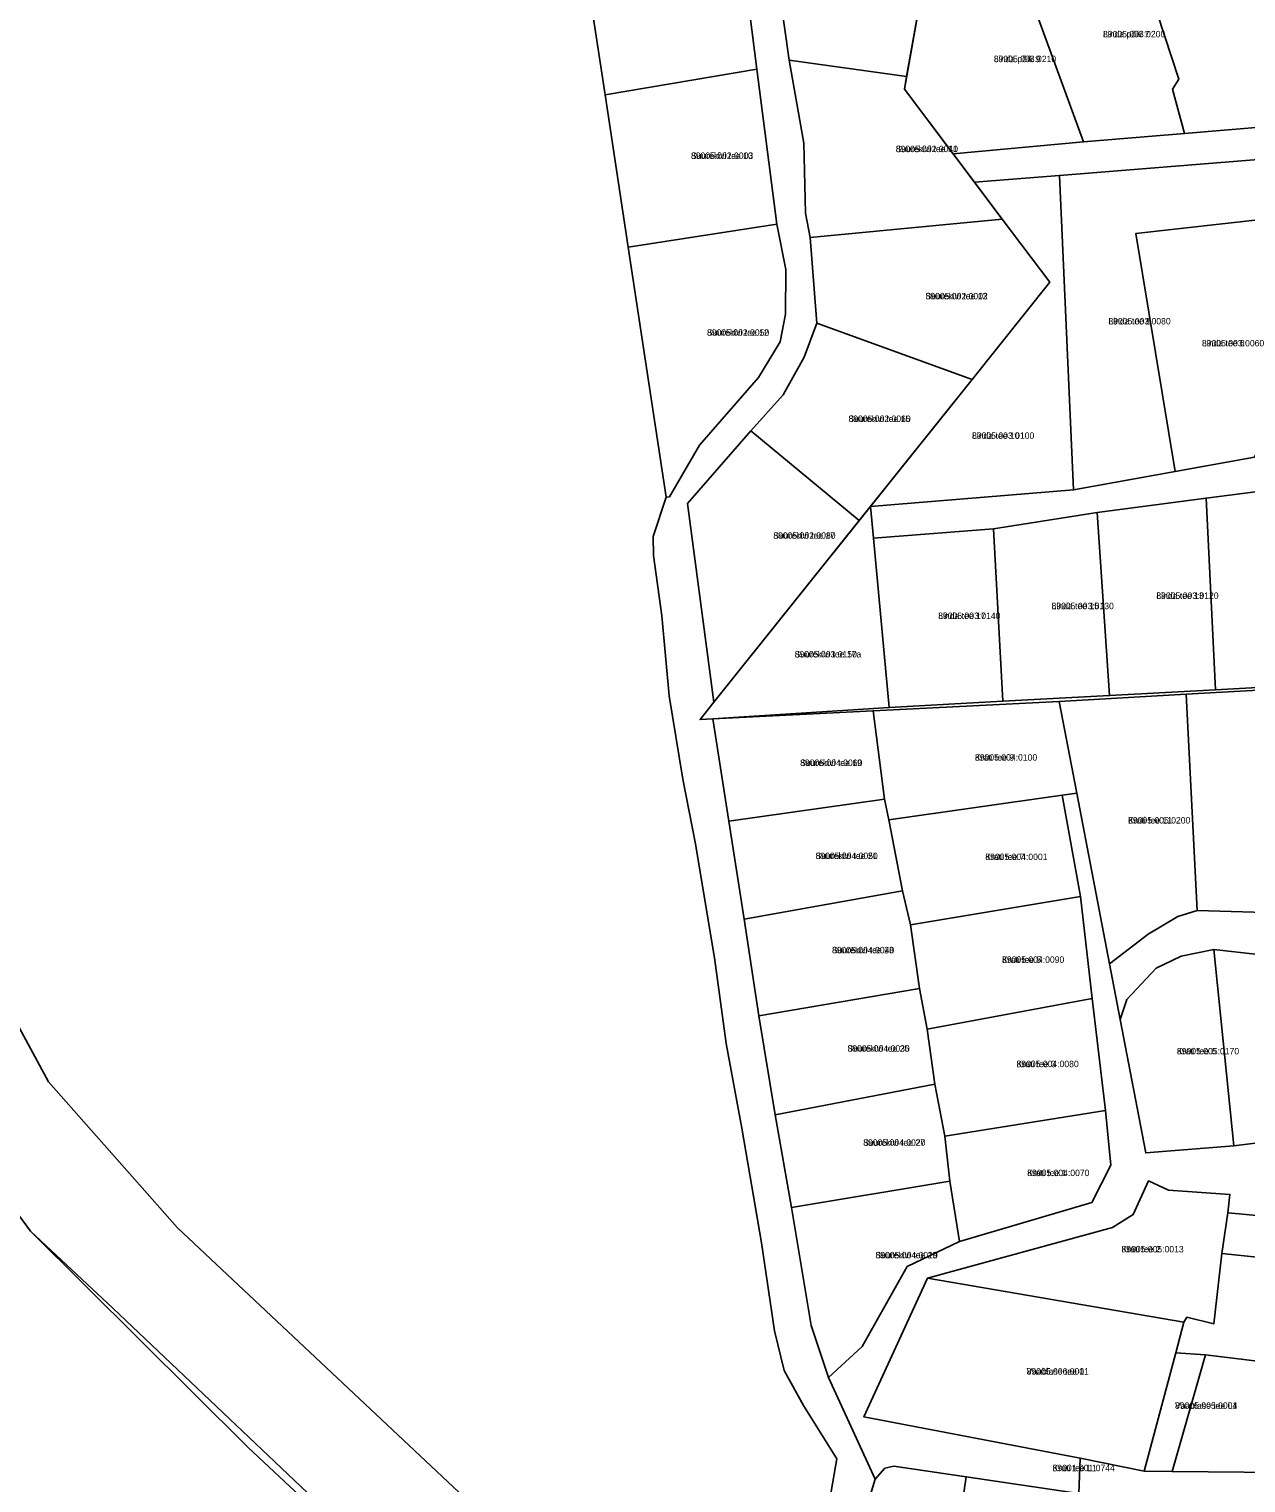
# Model space of a CAD drawing. Extents: x 526849 to 562296, y 6591741 to 6618546.
# Drawn here: x 551112.7 to 551396.1, y 6597667.2 to 6598005.8 of the extents above; entities that cross this region are included whole.
import ezdxf

# ---------------------------------------------------------------- set-up
doc = ezdxf.new("R2010")
doc.units = 0
for name, color, linetype in [('L_AADRESS', 7, 'Continuous'), ('PIIR', 7, 'Continuous'), ('TUNNUS', 7, 'Continuous')]:
    doc.layers.add(name, color=color, linetype=linetype)

msp = doc.modelspace()

# ---------------------------------------------------------------- linework, layer by layer
at = {"layer": 'PIIR'}
for points in [[(550642.16, 6598609.49), (550659.82, 6598605.14), (550668.05, 6598592.24), (550686.56, 6598557.97), (551117.21, 6597760.6), (551147.24, 6597726.55), (551257.76, 6597622.75), (551265.4, 6597615.62), (551270.73, 6597618.95), (551273.1, 6597610.57), (551301.36, 6597574.38), (551331.62, 6597533.44), (551350.49, 6597493.63), (551353.55, 6597467.1), (551357.58, 6597431.51), (551357.52, 6597425.22), (551353.03, 6597392.12), (551349.26, 6597364.37), (551348.43, 6597356.79), (551345.28, 6597327.37), (551348.98, 6597326.82), (551346.35, 6597305.43)], [(550654.47, 6598566.22), (551067.88, 6597797.51), (551097.17, 6597747.35), (551112.99, 6597725.8), (551163.71, 6597675.41), (551239.83, 6597604.2), (551220.5, 6597592.7), (551218.4, 6597590.52), (551211.44, 6597583.52), (551183.52, 6597555.45), (551150.71, 6597522.01), (551116.04, 6597487.35), (551083.02, 6597453.74), (551063.31, 6597433.76), (550996.93, 6597374.7), (551000.17, 6597366.58), (550882.12, 6597247.71)], [(551305.84, 6597174.43), (551327.65, 6597350), (551331.12, 6597379.31), (551335.26, 6597413.22), (551335.82, 6597424.77), (551335.05, 6597456.03), (551328.33, 6597486.55), (551315.33, 6597519.65), (551319.3, 6597522.09), (551310.55, 6597537.93), (551299.09, 6597551.47), (551283.92, 6597553.75), (551275.78, 6597561.5), (551258.47, 6597578.25), (551254.96, 6597582.07), (551260.37, 6597587.39), (551240.78, 6597604.79), (551186.49, 6597656.31), (551132.15, 6597707.86), (551112.99, 6597725.8), (551097.17, 6597747.35), (550654.47, 6598566.22)], [(551257.76, 6597622.75), (551147.24, 6597726.55), (551117.21, 6597760.6), (550686.56, 6598557.97)], [(551285.15, 6598030.98), (551289.7, 6597998.54), (551293.13, 6597979.19), (551293.54, 6597962.87), (551294.58, 6597957.22), (551296.15, 6597937.25), (551293.24, 6597929.4), (551288.31, 6597920.57), (551280.8, 6597912.19), (551266.01, 6597895.26), (551272.21, 6597849.02), (551268.96, 6597844.95), (551271.9, 6597845.1), (551275.66, 6597821.3), (551279.25, 6597798.51), (551282.63, 6597775.98), (551286.42, 6597752.93), (551290.29, 6597731.33), (551294.82, 6597703.87), (551298.86, 6597691.69), (551309.76, 6597668.02), (551302.04, 6597642.71)], [(551241.51, 6598025.52), (551246.84, 6597990.47), (551252.24, 6597954.97), (551261.07, 6597896.79), (551258.02, 6597887.62), (551258.15, 6597883.19), (551260.03, 6597869.12), (551261.8, 6597850.51), (551264.96, 6597831.07), (551267.82, 6597816.43), (551272.29, 6597789.49), (551275.01, 6597769.48), (551278.73, 6597749.82), (551283.31, 6597723.12), (551286.32, 6597702.63), (551288.58, 6597693.35), (551293.06, 6597685.19), (551300.83, 6597672.8), (551299.16, 6597663.39)], [(551299.16, 6597663.39), (551300.83, 6597672.8), (551293.06, 6597685.19), (551288.58, 6597693.35), (551286.32, 6597702.63), (551283.31, 6597723.12), (551278.73, 6597749.82), (551275.01, 6597769.48), (551272.29, 6597789.49), (551267.82, 6597816.43), (551264.96, 6597831.07), (551261.8, 6597850.51), (551260.03, 6597869.12), (551258.15, 6597883.19), (551258.02, 6597887.62), (551261.07, 6597896.79), (551261.82, 6597896.84), (551268.83, 6597908.89), (551282.56, 6597924.62), (551287.65, 6597932.91), (551288.85, 6597939.41), (551288.91, 6597949.81), (551286.84, 6597960.38), (551282.22, 6597996.45), (551278.12, 6598028.28)], [(551400.88, 6597975.53), (551352.67, 6597971.71), (551332.89, 6597970.14), (551327.94, 6597976.7), (551358.28, 6597979.52), (551381.8, 6597981.48), (551411.39, 6597983.93)], [(551400.15, 6597898.22), (551386.85, 6597896.53), (551361.43, 6597893.16), (551337.33, 6597889.42), (551309.36, 6597887.2), (551308.66, 6597894.61), (551355.98, 6597898.45), (551379.6, 6597902.72), (551398.09, 6597906.05)], [(551401.24, 6597729.25), (551391.89, 6597730.11), (551392.39, 6597734.38), (551378.12, 6597735.33), (551373.4, 6597737.52), (551369.89, 6597729.67), (551365.01, 6597726.69), (551321.96, 6597714.89), (551307.15, 6597682.56), (551357.49, 6597672.95), (551357.16, 6597664.73), (551330.99, 6597668.6), (551314.07, 6597671.07), (551312.01, 6597670.57), (551309.76, 6597668.02), (551298.86, 6597691.69), (551306.74, 6597698.92), (551317.23, 6597717.54), (551329.36, 6597723.38), (551360.24, 6597732.51), (551364.64, 6597741.18), (551363.43, 6597753.89), (551360.32, 6597780.03), (551357.61, 6597803.76), (551353.31, 6597827.35), (551356.71, 6597827.84), (551364.33, 6597788.05), (551366.81, 6597775.11), (551372.77, 6597744.04), (551393.27, 6597745.66), (551403.3, 6597746.92)], [(551412.02, 6597788.8), (551388.62, 6597791.38), (551381.07, 6597789.83), (551375.24, 6597787.09), (551368.37, 6597779.79), (551366.81, 6597775.11), (551364.33, 6597788.05), (551373.34, 6597795.01), (551380.26, 6597799.13), (551384.73, 6597800.49), (551411.05, 6597799.73)], [(551357.16, 6597664.73), (551357.49, 6597672.95), (551372.45, 6597669.91), (551378.96, 6597669.85), (551420.73, 6597669.47), (551453.61, 6597669.17), (551459.72, 6597669.11), (551500.9, 6597668.74), (551540.83, 6597668.38), (551546.88, 6597668.32), (551580.76, 6597668.01), (551595.85, 6597667.87), (551628.68, 6597667.76), (551631.08, 6597653.46)]]:
    msp.add_lwpolyline(points, dxfattribs=at)
for points in [[(551284.68, 6598043.99), (551324.28, 6598036.14), (551321.71, 6598020.78), (551317.06, 6597994.76), (551289.7, 6597998.54), (551285.15, 6598030.98)], [(551396.53, 6598030.06), (551411.39, 6597983.93), (551381.8, 6597981.48), (551379.03, 6597991.79), (551380.47, 6597994.09), (551368.86, 6598029.7), (551393.92, 6598038.16)], [(551380.47, 6597994.09), (551379.03, 6597991.79), (551381.8, 6597981.48), (551358.28, 6597979.52), (551344.39, 6598017.59), (551343.87, 6598021.89), (551368.86, 6598029.7)], [(551241.51, 6598025.52), (551278.12, 6598028.28), (551282.22, 6597996.45), (551246.84, 6597990.47)], [(551358.28, 6597979.52), (551327.94, 6597976.7), (551316.55, 6597991.82), (551321.71, 6598020.78), (551344.39, 6598017.59)], [(551293.54, 6597962.87), (551293.13, 6597979.19), (551289.7, 6597998.54), (551317.06, 6597994.76), (551316.55, 6597991.82), (551339.37, 6597961.49), (551294.58, 6597957.22)], [(551282.22, 6597996.45), (551286.84, 6597960.38), (551252.24, 6597954.97), (551246.84, 6597990.47)], [(551400.88, 6597975.53), (551400.97, 6597961.61), (551370.45, 6597958.16), (551379.6, 6597902.72), (551355.98, 6597898.45), (551352.67, 6597971.71)], [(551355.98, 6597898.45), (551308.66, 6597894.61), (551332.33, 6597924.19), (551350.44, 6597946.84), (551339.37, 6597961.49), (551332.89, 6597970.14), (551352.67, 6597971.71)], [(551339.37, 6597961.49), (551350.44, 6597946.84), (551332.33, 6597924.19), (551296.15, 6597937.25), (551294.58, 6597957.22)], [(551401.3, 6597913.03), (551398.09, 6597906.05), (551379.6, 6597902.72), (551370.45, 6597958.16), (551400.97, 6597961.61)], [(551261.82, 6597896.84), (551261.07, 6597896.79), (551252.24, 6597954.97), (551286.84, 6597960.38), (551288.91, 6597949.81), (551288.85, 6597939.41), (551287.65, 6597932.91), (551282.56, 6597924.62), (551268.83, 6597908.89)], [(551288.31, 6597920.57), (551293.24, 6597929.4), (551296.15, 6597937.25), (551332.33, 6597924.19), (551306.02, 6597891.3), (551280.8, 6597912.19)], [(551306.02, 6597891.3), (551272.21, 6597849.02), (551266.01, 6597895.26), (551280.8, 6597912.19)], [(551408.35, 6597891.08), (551418.39, 6597853.49), (551389.06, 6597851.9), (551386.85, 6597896.53), (551400.15, 6597898.22)], [(551309.36, 6597887.2), (551313.05, 6597847.77), (551271.9, 6597845.1), (551268.96, 6597844.95), (551272.21, 6597849.02), (551308.66, 6597894.61)], [(551386.85, 6597896.53), (551389.06, 6597851.9), (551364.37, 6597850.56), (551361.43, 6597893.16)], [(551361.43, 6597893.16), (551364.37, 6597850.56), (551339.51, 6597849.21), (551337.33, 6597889.42)], [(551337.33, 6597889.42), (551339.51, 6597849.21), (551313.05, 6597847.77), (551309.36, 6597887.2)], [(551384.73, 6597800.49), (551380.26, 6597799.13), (551373.34, 6597795.01), (551364.33, 6597788.05), (551356.71, 6597827.84), (551352.61, 6597849.2), (551382.23, 6597850.85)], [(551409.48, 6597833.56), (551411.05, 6597799.73), (551384.73, 6597800.49), (551382.23, 6597850.85), (551408.85, 6597852.33)], [(551271.9, 6597845.1), (551309.27, 6597847.01), (551311.89, 6597826.44), (551275.66, 6597821.3)], [(551311.89, 6597826.44), (551309.27, 6597847.01), (551352.61, 6597849.2), (551356.71, 6597827.84), (551353.31, 6597827.35), (551312.97, 6597821.6)], [(551275.66, 6597821.3), (551311.89, 6597826.44), (551312.97, 6597821.6), (551316.1, 6597805.05), (551279.25, 6597798.51)], [(551312.97, 6597821.6), (551353.31, 6597827.35), (551357.61, 6597803.76), (551318.01, 6597797.13), (551316.1, 6597805.05)], [(551279.25, 6597798.51), (551316.1, 6597805.05), (551318.01, 6597797.13), (551320.09, 6597782.29), (551282.63, 6597775.98)], [(551360.32, 6597780.03), (551321.87, 6597772.84), (551320.09, 6597782.29), (551318.01, 6597797.13), (551357.61, 6597803.76)], [(551366.81, 6597775.11), (551368.37, 6597779.79), (551375.24, 6597787.09), (551381.07, 6597789.83), (551388.62, 6597791.38), (551393.27, 6597745.66), (551372.77, 6597744.04)], [(551412.02, 6597788.8), (551416.31, 6597748.08), (551403.3, 6597746.92), (551393.27, 6597745.66), (551388.62, 6597791.38)], [(551282.63, 6597775.98), (551320.09, 6597782.29), (551321.87, 6597772.84), (551323.67, 6597760.06), (551286.42, 6597752.93)], [(551363.43, 6597753.89), (551325.97, 6597747.96), (551323.67, 6597760.06), (551321.87, 6597772.84), (551360.32, 6597780.03)], [(551286.42, 6597752.93), (551323.67, 6597760.06), (551325.97, 6597747.96), (551327.12, 6597737.42), (551290.29, 6597731.33)], [(551363.43, 6597753.89), (551364.64, 6597741.18), (551360.24, 6597732.51), (551329.36, 6597723.38), (551327.12, 6597737.42), (551325.97, 6597747.96)], [(551391.89, 6597730.11), (551401.24, 6597729.25), (551403.3, 6597746.92), (551429.66, 6597749.27), (551427.5, 6597725.62), (551426.26, 6597716.88), (551390.49, 6597720.63)], [(551317.23, 6597717.54), (551306.74, 6597698.92), (551298.86, 6597691.69), (551294.82, 6597703.87), (551290.29, 6597731.33), (551327.12, 6597737.42), (551329.36, 6597723.38)], [(551321.96, 6597714.89), (551365.01, 6597726.69), (551369.89, 6597729.67), (551373.4, 6597737.52), (551378.12, 6597735.33), (551392.39, 6597734.38), (551391.89, 6597730.11), (551390.49, 6597720.63), (551388.61, 6597704.2), (551382.36, 6597705.74), (551381.69, 6597704.62)], [(551163.71, 6597675.41), (551112.99, 6597725.8), (551132.15, 6597707.86), (551186.49, 6597656.31), (551240.78, 6597604.79), (551239.83, 6597604.2)], [(551379.78, 6597697.5), (551381.69, 6597704.62), (551382.36, 6597705.74), (551388.61, 6597704.2), (551390.49, 6597720.63), (551426.26, 6597716.88), (551424.34, 6597698.14), (551422.96, 6597692.59), (551386.74, 6597696.97)], [(551381.69, 6597704.62), (551379.78, 6597697.5), (551372.45, 6597669.91), (551357.49, 6597672.95), (551307.15, 6597682.56), (551321.96, 6597714.89)], [(551386.74, 6597696.97), (551378.96, 6597669.85), (551372.45, 6597669.91), (551379.78, 6597697.5)], [(551422.96, 6597692.59), (551420.73, 6597669.47), (551378.96, 6597669.85), (551386.74, 6597696.97)], [(551302.04, 6597642.71), (551309.76, 6597668.02), (551312.01, 6597670.57), (551314.07, 6597671.07), (551330.99, 6597668.6), (551325.71, 6597632.51), (551313.34, 6597637.65)], [(551325.71, 6597632.51), (551330.99, 6597668.6), (551357.16, 6597664.73), (551356.92, 6597663), (551351.54, 6597623.87), (551326.14, 6597631.61)]]:
    msp.add_lwpolyline(points, close=True, dxfattribs=at)

# ---------------------------------------------------------------- texts
at = {"layer": 'L_AADRESS'}
for s, p in [('Linda põik 7', (551362.83, 6598003.86)), ('Linda põik 9', (551337.41, 6597998.08)), ('Suurekivi tee 11', (551314.54, 6597977.12)), ('Suurekivi tee 10', (551266.84, 6597975.55)), ('Suurekivi tee 13', (551321.48, 6597942.84)), ('Linda tee 8', (551364.09, 6597936.99)), ('Suurekivi tee 12', (551270.57, 6597934.36)), ('Linda tee 6', (551385.88, 6597931.88)), ('Suurekivi tee 15', (551303.53, 6597914.28)), ('Linda tee 10', (551332.32, 6597910.35)), ('Suurekivi tee 17', (551286.02, 6597887.08)), ('Linda tee 13', (551375.25, 6597873.07)), ('Linda tee 17', (551324.43, 6597868.39)), ('Linda tee 15', (551350.85, 6597870.67)), ('Suurekivi tee 17a', (551291, 6597859.43)), ('Krati tee 9', (551333, 6597835.4)), ('Suurekivi tee 19', (551292.27, 6597834.16)), ('Krati tee 11', (551368.67, 6597820.75)), ('Suurekivi tee 21', (551295.87, 6597812.48)), ('Krati tee 7', (551335.4, 6597812.24)), ('Suurekivi tee 23', (551299.69, 6597790.52)), ('Krati tee 5', (551339.31, 6597788.3)), ('Suurekivi tee 25', (551303.31, 6597767.61)), ('Krati tee 6', (551380.04, 6597766.98)), ('Krati tee 3', (551342.67, 6597764)), ('Suurekivi tee 27', (551306.97, 6597745.69)), ('Krati tee 1', (551345.17, 6597738.63)), ('Suurekivi tee 29', (551309.82, 6597719.48)), ('Krati tee 2', (551367.13, 6597720.86)), ('Vaablase tee 1', (551345.04, 6597692.4)), ('Vaablase tee L1', (551379.6, 6597684.43)), ('Krati tee L1', (551351.08, 6597669.9))]:
    msp.add_text(s, height=1.5, dxfattribs=at).set_placement(p)
at = {"layer": 'TUNNUS'}
for s, p in [('89005:003:0200', (551362.83, 6598003.86)), ('89005:003:0210', (551337.41, 6597998.08)), ('89005:002:0040', (551314.54, 6597977.12)), ('89005:002:0003', (551266.84, 6597975.55)), ('89005:002:0002', (551321.48, 6597942.84)), ('89005:003:0080', (551364.09, 6597936.99)), ('89005:002:0050', (551270.57, 6597934.36)), ('89005:003:0060', (551385.88, 6597931.88)), ('89005:002:0060', (551303.53, 6597914.28)), ('89005:003:0100', (551332.32, 6597910.35)), ('89005:002:0080', (551286.02, 6597887.08)), ('89005:003:0120', (551375.25, 6597873.07)), ('89005:003:0140', (551324.43, 6597868.39)), ('89005:003:0130', (551350.85, 6597870.67)), ('89005:003:0150', (551291, 6597859.43)), ('89005:004:0100', (551333, 6597835.4)), ('89005:004:0060', (551292.27, 6597834.16)), ('89005:005:0200', (551368.67, 6597820.75)), ('89005:004:0050', (551295.87, 6597812.48)), ('89005:004:0001', (551335.4, 6597812.24)), ('89005:004:0040', (551299.69, 6597790.52)), ('89005:004:0090', (551339.31, 6597788.3)), ('89005:004:0030', (551303.31, 6597767.61)), ('89005:005:0170', (551380.04, 6597766.98)), ('89005:004:0080', (551342.67, 6597764)), ('89005:004:0020', (551306.97, 6597745.69)), ('89005:004:0070', (551345.17, 6597738.63)), ('89005:004:0010', (551309.82, 6597719.48)), ('89005:005:0013', (551367.13, 6597720.86)), ('89005:006:0001', (551345.04, 6597692.4)), ('89005:005:0004', (551379.6, 6597684.43)), ('89001:001:0744', (551351.08, 6597669.9))]:
    msp.add_text(s, height=1.5, dxfattribs=at).set_placement(p)

doc.saveas('drawing.dxf')
